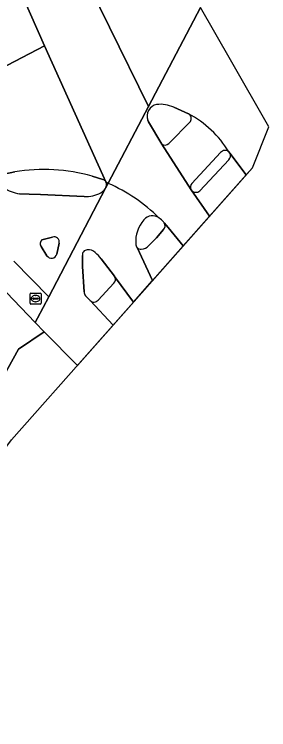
# Model space of a CAD drawing. Extents: x 160349 to 161355, y 381727 to 382854.
# Drawn here: x 161331.5 to 161354.7, y 382190.5 to 382255.7 of the extents above; entities that cross this region are included whole.
import ezdxf

# ---------------------------------------------------------------- set-up
doc = ezdxf.new("R2010")
doc.units = 0
for name, color, linetype in [('IMGEO_Dek', 7, 'Continuous'), ('IMGEO_Fietspad_gesloten', 7, 'Continuous'), ('IMGEO_Fietspad_open', 7, 'Continuous'), ('IMGEO_Hek', 7, 'Continuous'), ('IMGEO_Oever', 7, 'Continuous'), ('IMGEO_Rijbaan_lokaal_gesloten', 7, 'Continuous'), ('IMGEO_Rioolput', 7, 'Continuous'), ('IMGEO_Verkeerseiland_gesloten', 7, 'Continuous'), ('IMGEO_Voetpad_gesloten', 7, 'Continuous'), ('IMGEO_Voetpad_open', 7, 'Continuous'), ('IMGEO_Waterloop', 7, 'Continuous')]:
    doc.layers.add(name, color=color, linetype=linetype)

msp = doc.modelspace()

# ---------------------------------------------------------------- linework, layer by layer
at = {"layer": 'IMGEO_Dek'}
msp.add_lwpolyline([(161337.23, 382223.692), (161353.175, 382241.705), (161354.656, 382245.44), (161351.174, 382251.517), (161348.429, 382256.307), (161340.032, 382240.283), (161339.798, 382239.837), (161334.618, 382229.952), (161333.598, 382228.005), (161333.389, 382227.605), (161334.21, 382226.769), (161337.23, 382223.692)], dxfattribs=at)
at = {"layer": 'IMGEO_Fietspad_gesloten'}
for points in [[(161347.52, 382245.921), (161345.563, 382243.918)], [(161344.922, 382243.85), (161347.586, 382239.689)], [(161347.652, 382240.27), (161350.28, 382243.089)], [(161340.032, 382240.283), (161339.798, 382239.837), (161334.618, 382229.952), (161333.598, 382228.005), (161333.389, 382227.605), (161334.21, 382226.769), (161337.23, 382223.692), (161340.49, 382227.375), (161338.407, 382229.602), (161337.971, 382230.037)], [(161344.079, 382231.43), (161342.666, 382234.434)], [(161337.84, 382230.397), (161337.706, 382232.698), (161337.681, 382233.698)], [(161339.383, 382233.407), (161340.002, 382232.618), (161340.606, 382231.815), (161340.623, 382231.792), (161342.33, 382229.454), (161344.079, 382231.43)]]:
    msp.add_lwpolyline(points, dxfattribs=at)
for centre, radius, start, end in [((161342.937, 382238.267), 9.443, 31.16435, 62.11615), ((161347.106, 382246.188), 0.492, 327.16986, 59.9279), ((161345.204, 382244.244), 0.485, 234.39078, 317.72028), ((161350.677, 382242.794), 0.495, 46.67094, 143.40942), ((161333.954, 382226.381), 15.172, 45.0808, 66.38305), ((161348.021, 382239.934), 0.499, 137.66517, 209.37311), ((161344.06, 382236.342), 0.991, 52.20992, 141.47889), ((161345.658, 382234.931), 3.122, 139.49999, 182.92422), ((161342.994, 382234.749), 0.454, 177.05342, 223.83559), ((161338.156, 382233.746), 0.478, 93.65524, 185.77427), ((161338.234, 382233.346), 0.884, 44.74398, 97.03696), ((161337.326, 382232.019), 2.481, 34.00671, 51.75893), ((161338.452, 382230.416), 0.612, 181.75278, 218.23899)]:
    msp.add_arc(centre, radius, start, end, dxfattribs=at)
at = {"layer": 'IMGEO_Fietspad_open'}
for points in [[(161339.798, 382239.837), (161340.032, 382240.283), (161339.832, 382240.411)], [(161331.442, 382233.206), (161334.618, 382229.952), (161339.798, 382239.837)], [(161337.854, 382239.093), (161333.863, 382239.268), (161332.849, 382239.311), (161331.957, 382239.335)], [(161333.992, 382235.142), (161334.954, 382235.384)], [(161334.458, 382233.69), (161333.92, 382234.517)], [(161335.57, 382234.835), (161335.354, 382233.833)]]:
    msp.add_lwpolyline(points, dxfattribs=at)
for centre, radius, start, end in [((161339.404, 382240.181), 0.486, 338.78632, 28.26091), ((161332.374, 382242.491), 3.184, 234.04903, 262.47066), ((161338.93, 382240.302), 0.974, 296.21139, 342.21026), ((161338.063, 382241.699), 2.615, 265.41487, 299.7394), ((161334.307, 382234.789), 0.473, 131.77707, 215.07992), ((161335.106, 382234.935), 0.474, 347.83091, 108.75208), ((161334.876, 382233.95), 0.492, 211.83646, 346.2992)]:
    msp.add_arc(centre, radius, start, end, dxfattribs=at)
at = {"layer": 'IMGEO_Hek'}
for points in [[(161329.43, 382231.714), (161333.389, 382227.605)], [(161334.21, 382226.769), (161333.389, 382227.605)], [(161337.23, 382223.692), (161334.21, 382226.769)]]:
    msp.add_lwpolyline(points, dxfattribs=at)
at = {"layer": 'IMGEO_Oever'}
msp.add_lwpolyline([(161297.359, 382171.063), (161300.665, 382175.538), (161299.959, 382178.211), (161299.491, 382179.513), (161299.491, 382180.424), (161299.846, 382181.695), (161309.512, 382193.228), (161319.892, 382206.845), (161325.971, 382214.541), (161331.869, 382225.179), (161334.21, 382226.769), (161333.389, 382227.605), (161329.43, 382231.714), (161324.618, 382220.88)], dxfattribs=at)
at = {"layer": 'IMGEO_Rijbaan_lokaal_gesloten'}
for points in [[(161292.079, 382228.409), (161293.445, 382229.224), (161304.589, 382235.723), (161319.637, 382244.651), (161322.929, 382246.586), (161324.094, 382247.287), (161327.124, 382249.094), (161327.407, 382249.263), (161334.235, 382252.82), (161330.139, 382262.048), (161329.504, 382260.058)], [(161330.139, 382262.048), (161334.235, 382252.82), (161339.832, 382240.411), (161340.032, 382240.283), (161343.701, 382247.284), (161336.601, 382261.767)], [(161336.601, 382261.767), (161343.701, 382247.284), (161348.429, 382256.307)], [(161352.597, 382241.052), (161353.175, 382241.705), (161354.656, 382245.44), (161351.174, 382251.517), (161348.429, 382256.307), (161340.032, 382240.283)], [(161339.832, 382240.411), (161334.235, 382252.82), (161327.407, 382249.263), (161328.263, 382249.397), (161329.171, 382249.532), (161330.267, 382249.602)], [(161346.008, 382247.207), (161347.353, 382246.614)], [(161345.146, 382236.676), (161345.49, 382236.258), (161346.875, 382234.588), (161349.257, 382237.279), (161347.586, 382239.689), (161344.922, 382243.85), (161343.708, 382245.898), (161343.652, 382246.024)], [(161351.017, 382243.154), (161351.117, 382243.022), (161352.597, 382241.052)], [(161330.533, 382241.132), (161331.523, 382241.316)], [(161338.577, 382240.943), (161339.55, 382240.642)]]:
    msp.add_lwpolyline(points, dxfattribs=at)
for centre, radius, start, end in [((161344.663, 382246.401), 1.079, 101.3675, 200.47585), ((161344.788, 382244.605), 2.874, 64.87324, 96.75119), ((161342.937, 382238.267), 9.443, 31.16435, 62.11615), ((161334.218, 382225.387), 16.156, 74.34514, 99.60115), ((161339.409, 382240.182), 0.481, 28.42336, 72.93147), ((161333.954, 382226.381), 15.172, 45.0808, 66.38305), ((161342.761, 382234.572), 3.186, 43.4452, 53.25278), ((161344.719, 382236.396), 0.51, 33.25467, 45.96671)]:
    msp.add_arc(centre, radius, start, end, dxfattribs=at)
at = {"layer": 'IMGEO_Rioolput'}
for p, q in [((161332.919, 382229.356), (161332.919, 382230.208)), ((161332.994, 382230.282), (161333.846, 382230.282)), ((161333.221, 382229.825), (161333.619, 382229.825)), ((161333.407, 382230.062), (161333.432, 382230.062)), ((161333.92, 382230.208), (161333.92, 382229.356)), ((161333.846, 382229.282), (161332.994, 382229.282)), ((161333.178, 382229.776), (161333.178, 382229.788)), ((161333.616, 382229.739), (161333.218, 382229.739)), ((161333.43, 382229.502), (161333.405, 382229.502)), ((161333.662, 382229.788), (161333.662, 382229.776))]:
    msp.add_line(p, q, dxfattribs=at)
for points in [[(161332.919, 382229.356), (161332.919, 382230.208)], [(161332.994, 382230.282), (161333.846, 382230.282)], [(161333.92, 382230.208), (161333.92, 382229.356)], [(161333.846, 382229.282), (161332.994, 382229.282)]]:
    msp.add_lwpolyline(points, dxfattribs=at)
for centre, radius, start, end in [((161332.996, 382230.206), 0.0765, 91.55205, 178.44795), ((161332.996, 382230.206), 0.0765, 91.55205, 178.44795), ((161333.218, 382229.785), 0.0403, 85.87752, 175.75265), ((161333.623, 382229.787), 0.0386, 1.73085, 96.63898), ((161333.844, 382230.206), 0.0765, 1.55205, 88.44795), ((161333.844, 382230.206), 0.0765, 1.55205, 88.44795), ((161332.996, 382229.358), 0.0765, 181.55205, 268.44795), ((161332.996, 382229.358), 0.0765, 181.55205, 268.44795), ((161333.215, 382229.775), 0.0366, 178.93798, 274.71019), ((161333.619, 382229.782), 0.043, 264.86636, 352.45326), ((161333.844, 382229.358), 0.0765, 271.55205, 358.44795), ((161333.844, 382229.358), 0.0765, 271.55205, 358.44795)]:
    msp.add_arc(centre, radius, start, end, dxfattribs=at)
for centre, major_axis, ratio, start_param, end_param in [((161333.406, 382229.782), (-0.387, 0.002), 0.722429, 4.712389, 7.853982), ((161333.431, 382229.782), (-0.39, 0.002), 0.717154, 1.570796, 4.712389)]:
    msp.add_ellipse(centre, major_axis=major_axis, ratio=ratio, start_param=start_param, end_param=end_param, dxfattribs=at)
at = {"layer": 'IMGEO_Verkeerseiland_gesloten'}
for points in [[(161347.353, 382246.614), (161346.008, 382247.207)], [(161343.652, 382246.024), (161343.708, 382245.898), (161344.922, 382243.85)], [(161345.563, 382243.918), (161347.52, 382245.921)], [(161350.28, 382243.089), (161347.652, 382240.27)], [(161351.117, 382243.022), (161351.017, 382243.154)], [(161348.393, 382239.608), (161351.014, 382242.432)], [(161331.523, 382241.316), (161330.533, 382241.132)], [(161339.55, 382240.642), (161338.577, 382240.943)], [(161331.957, 382239.335), (161332.849, 382239.311), (161333.863, 382239.268), (161337.854, 382239.093)], [(161343.738, 382234.606), (161344.425, 382235.329), (161345.087, 382236.073)], [(161334.954, 382235.384), (161333.992, 382235.142)], [(161333.92, 382234.517), (161334.458, 382233.69)], [(161335.354, 382233.833), (161335.57, 382234.835)], [(161337.681, 382233.698), (161337.706, 382232.698), (161337.84, 382230.397)], [(161340.002, 382232.618), (161339.383, 382233.407)], [(161340.623, 382231.792), (161340.606, 382231.815), (161340.002, 382232.618)], [(161339.109, 382229.649), (161340.538, 382231.183)], [(161337.971, 382230.037), (161338.407, 382229.602)]]:
    msp.add_lwpolyline(points, dxfattribs=at)
for centre, radius, start, end in [((161344.663, 382246.401), 1.079, 101.3675, 200.47585), ((161344.788, 382244.605), 2.874, 64.87324, 96.75119), ((161347.106, 382246.188), 0.492, 327.16986, 59.9279), ((161345.204, 382244.244), 0.485, 234.39078, 317.72028), ((161350.677, 382242.794), 0.495, 46.67094, 143.40942), ((161350.678, 382242.795), 0.495, 312.84187, 27.35276), ((161334.218, 382225.387), 16.156, 74.34514, 99.60115), ((161339.409, 382240.182), 0.481, 28.42336, 72.93147), ((161339.404, 382240.181), 0.486, 338.78632, 28.26091), ((161348.021, 382239.934), 0.499, 137.66517, 209.37311), ((161332.374, 382242.491), 3.184, 234.04903, 262.47066), ((161338.93, 382240.302), 0.974, 296.21139, 342.21026), ((161348.025, 382240.006), 0.542, 215.82389, 312.71274), ((161338.063, 382241.699), 2.615, 265.41487, 299.7394), ((161344.06, 382236.342), 0.991, 52.20992, 141.47889), ((161342.761, 382234.572), 3.186, 43.4452, 53.25278), ((161345.658, 382234.931), 3.122, 139.49999, 182.92422), ((161344.719, 382236.396), 0.51, 33.25467, 45.96671), ((161344.735, 382236.412), 0.488, 316.07421, 32.74926), ((161334.307, 382234.789), 0.473, 131.77707, 215.07992), ((161335.106, 382234.935), 0.474, 347.83091, 108.75208), ((161342.994, 382234.749), 0.454, 177.05342, 223.83559), ((161342.997, 382234.753), 0.46, 223.88254, 276.58312), ((161343.077, 382235.154), 0.859, 268.19048, 320.3204), ((161334.876, 382233.95), 0.492, 211.83646, 346.2992), ((161338.156, 382233.746), 0.478, 93.65524, 185.77427), ((161338.234, 382233.346), 0.884, 44.74398, 97.03696), ((161337.326, 382232.019), 2.481, 34.00671, 51.75893), ((161340.245, 382231.534), 0.458, 309.836, 34.27277), ((161338.452, 382230.416), 0.612, 181.75278, 218.23899), ((161338.739, 382229.917), 0.457, 223.51534, 324.14531)]:
    msp.add_arc(centre, radius, start, end, dxfattribs=at)
at = {"layer": 'IMGEO_Voetpad_gesloten'}
for points in [[(161352.597, 382241.052), (161351.117, 382243.022)], [(161351.014, 382242.432), (161348.393, 382239.608)], [(161347.586, 382239.689), (161349.257, 382237.279), (161352.597, 382241.052)], [(161344.079, 382231.43), (161346.875, 382234.588), (161345.49, 382236.258), (161345.146, 382236.676)], [(161345.087, 382236.073), (161344.425, 382235.329), (161343.738, 382234.606)], [(161342.666, 382234.434), (161344.079, 382231.43)], [(161342.33, 382229.454), (161340.623, 382231.792)], [(161340.538, 382231.183), (161339.109, 382229.649)], [(161338.407, 382229.602), (161340.49, 382227.375), (161342.33, 382229.454)]]:
    msp.add_lwpolyline(points, dxfattribs=at)
for centre, radius, start, end in [((161350.678, 382242.795), 0.495, 312.84187, 27.35276), ((161348.025, 382240.006), 0.542, 215.82389, 312.71274), ((161344.735, 382236.412), 0.488, 316.07421, 32.74926), ((161342.997, 382234.753), 0.46, 223.88254, 276.58312), ((161343.077, 382235.154), 0.859, 268.19048, 320.3204), ((161340.245, 382231.534), 0.458, 309.836, 34.27277), ((161338.739, 382229.917), 0.457, 223.51534, 324.14531)]:
    msp.add_arc(centre, radius, start, end, dxfattribs=at)
at = {"layer": 'IMGEO_Voetpad_open'}
msp.add_lwpolyline([(161314.744, 382223.944), (161318.218, 382226.072), (161318.92, 382226.507), (161328.968, 382232.737), (161329.183, 382232.517), (161328.895, 382232.27), (161329.43, 382231.714), (161333.389, 382227.605), (161333.598, 382228.005), (161334.618, 382229.952), (161331.442, 382233.206)], dxfattribs=at)
at = {"layer": 'IMGEO_Waterloop'}
msp.add_lwpolyline([(161300.665, 382175.538), (161331.23, 382216.914), (161353.175, 382241.705), (161354.656, 382245.44), (161351.174, 382251.517), (161348.429, 382256.307), (161343.701, 382247.284), (161340.032, 382240.283), (161339.798, 382239.837), (161334.618, 382229.952), (161333.598, 382228.005), (161333.389, 382227.605), (161334.21, 382226.769), (161331.869, 382225.179), (161325.971, 382214.541), (161319.892, 382206.845), (161309.512, 382193.228), (161299.846, 382181.695), (161299.491, 382180.424), (161299.491, 382179.513), (161299.959, 382178.211), (161300.665, 382175.538)], dxfattribs=at)

doc.saveas('drawing.dxf')
